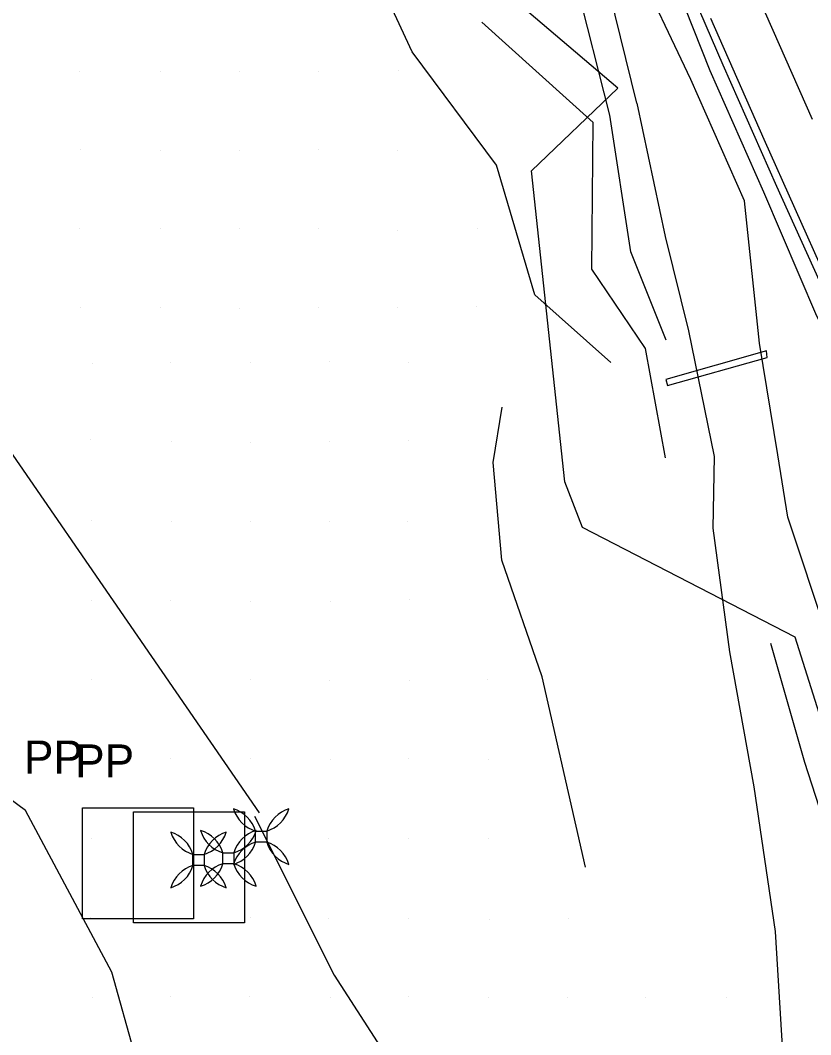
# Model space of a CAD drawing. Extents: x 1602514 to 1609837, y 863887 to 871157.
# Drawn here: x 1604421.1 to 1604570.6, y 868303.7 to 868495.5 of the extents above; entities that cross this region are included whole.
import ezdxf

# ---------------------------------------------------------------- set-up
doc = ezdxf.new("R2010")
doc.units = 0
for name, color, linetype in [('Photo-Anchor', 7, 'Continuous'), ('Survey-Edge of pavement', 7, 'Continuous'), ('Survey-Flow line', 7, 'Continuous'), ('Survey-Ridge Lines', 7, 'Continuous'), ('Survey-Safety', 7, 'Continuous'), ('Survey-Shoulders', 7, 'Continuous'), ('Survey-Signs', 7, 'Continuous'), ('Survey-Spot dirt', 7, 'Continuous'), ('Survey-Vegetation trees', 7, 'Continuous'), ('Utility-Pole', 7, 'Continuous')]:
    doc.layers.add(name, color=color, linetype=linetype)

msp = doc.modelspace()

# ---------------------------------------------------------------- linework, layer by layer
at = {"layer": 'Photo-Anchor'}
for points in [[(1604465.59, 868342.2), (1604467.69, 868342.2), (1604467.69, 868340.1), (1604465.59, 868340.1)], [(1604465.59, 868342.2), (1604467.69, 868342.2), (1604467.69, 868340.1), (1604465.59, 868340.1)], [(1604453.73, 868337.79), (1604455.83, 868337.79), (1604455.83, 868335.69), (1604453.73, 868335.69)], [(1604453.73, 868337.79), (1604455.83, 868337.79), (1604455.83, 868335.69), (1604453.73, 868335.69)], [(1604459.38, 868338.09), (1604461.48, 868338.09), (1604461.48, 868335.99), (1604459.38, 868335.99)], [(1604459.38, 868338.09), (1604461.48, 868338.09), (1604461.48, 868335.99), (1604459.38, 868335.99)]]:
    msp.add_lwpolyline(points, close=True, dxfattribs=at)
for centre, radius, start, end in [((1604459.58, 868340.39), 6.27, 16.7236, 73.2821), ((1604467.41, 868348.22), 6.29, 196.8106, 253.1951), ((1604459.58, 868340.39), 6.27, 16.7236, 73.2821), ((1604467.41, 868348.22), 6.29, 196.8106, 253.1951), ((1604473.69, 868340.39), 6.27, 106.7179, 163.2764), ((1604465.87, 868348.22), 6.29, 286.8049, 343.1894), ((1604473.69, 868340.39), 6.27, 106.7179, 163.2764), ((1604465.87, 868348.22), 6.29, 286.8049, 343.1894), ((1604447.73, 868335.98), 6.27, 16.7236, 73.2821), ((1604455.55, 868343.81), 6.29, 196.8106, 253.1951), ((1604447.73, 868335.98), 6.27, 16.7236, 73.2821), ((1604455.55, 868343.81), 6.29, 196.8106, 253.1951), ((1604453.38, 868336.29), 6.27, 16.7236, 73.2821), ((1604461.2, 868344.11), 6.29, 196.8106, 253.1951), ((1604453.38, 868336.29), 6.27, 16.7236, 73.2821), ((1604461.2, 868344.11), 6.29, 196.8106, 253.1951), ((1604461.84, 868335.98), 6.27, 106.7179, 163.2764), ((1604454.01, 868343.81), 6.29, 286.8049, 343.1894), ((1604461.84, 868335.98), 6.27, 106.7179, 163.2764), ((1604454.01, 868343.81), 6.29, 286.8049, 343.1894), ((1604467.48, 868336.29), 6.27, 106.7179, 163.2764), ((1604459.66, 868344.11), 6.29, 286.8049, 343.1894), ((1604467.48, 868336.29), 6.27, 106.7179, 163.2764), ((1604459.66, 868344.11), 6.29, 286.8049, 343.1894), ((1604459.58, 868341.9), 6.27, 286.7179, 343.2764), ((1604467.41, 868334.08), 6.29, 106.8049, 163.1894), ((1604459.58, 868341.9), 6.27, 286.7179, 343.2764), ((1604467.41, 868334.08), 6.29, 106.8049, 163.1894), ((1604473.69, 868341.9), 6.27, 196.7236, 253.2821), ((1604465.87, 868334.08), 6.29, 16.8106, 73.1951), ((1604473.69, 868341.9), 6.27, 196.7236, 253.2821), ((1604465.87, 868334.08), 6.29, 16.8106, 73.1951), ((1604447.73, 868337.49), 6.27, 286.7179, 343.2764), ((1604455.55, 868329.67), 6.29, 106.8049, 163.1894), ((1604447.73, 868337.49), 6.27, 286.7179, 343.2764), ((1604455.55, 868329.67), 6.29, 106.8049, 163.1894), ((1604453.38, 868337.79), 6.27, 286.7179, 343.2764), ((1604461.2, 868329.97), 6.29, 106.8049, 163.1894), ((1604453.38, 868337.79), 6.27, 286.7179, 343.2764), ((1604461.2, 868329.97), 6.29, 106.8049, 163.1894), ((1604461.84, 868337.49), 6.27, 196.7236, 253.2821), ((1604454.01, 868329.67), 6.29, 16.8106, 73.1951), ((1604461.84, 868337.49), 6.27, 196.7236, 253.2821), ((1604454.01, 868329.67), 6.29, 16.8106, 73.1951), ((1604467.48, 868337.79), 6.27, 196.7236, 253.2821), ((1604459.66, 868329.97), 6.29, 16.8106, 73.1951), ((1604467.48, 868337.79), 6.27, 196.7236, 253.2821), ((1604459.66, 868329.97), 6.29, 16.8106, 73.1951)]:
    msp.add_arc(centre, radius, start, end, dxfattribs=at)
at = {"layer": 'Survey-Edge of pavement'}
msp.add_lwpolyline([(1604570.96, 868476.74), (1604560.86, 868499.61)], dxfattribs=at)
msp.add_lwpolyline([(1604570.96, 868476.74), (1604560.86, 868499.61)], dxfattribs=at)
at = {"layer": 'Survey-Flow line'}
for points in [[(1604537.67, 868479.78), (1604531.49, 868504.94), (1604521.95, 868528.36), (1604512.39, 868552.01), (1604502.89, 868575.32), (1604493.37, 868598.54), (1604484.21, 868622.28), (1604474.86, 868645.6), (1604466.13, 868669.53), (1604457.95, 868693.59), (1604450.01, 868717.41), (1604441.97, 868742.06), (1604434.89, 868765.77), (1604426.64, 868789.43), (1604419.87, 868814.36), (1604411.3, 868838), (1604404.27, 868862.24), (1604397, 868886.54), (1604390.36, 868911.27), (1604386.73, 868936.5)], [(1604537.67, 868479.78), (1604531.49, 868504.94), (1604521.95, 868528.36), (1604512.39, 868552.01), (1604502.89, 868575.32), (1604493.37, 868598.54), (1604484.21, 868622.28), (1604474.86, 868645.6), (1604466.13, 868669.53), (1604457.95, 868693.59), (1604450.01, 868717.41), (1604441.97, 868742.06), (1604434.89, 868765.77), (1604426.64, 868789.43), (1604419.87, 868814.36), (1604411.3, 868838), (1604404.27, 868862.24), (1604397, 868886.54), (1604390.36, 868911.27), (1604386.73, 868936.5)], [(1604537.67, 868479.78), (1604543.09, 868454.63), (1604547.47, 868436.77), (1604552.31, 868412.99), (1604552.1, 868399.43), (1604555.2, 868376.06), (1604559.82, 868350.56), (1604563.84, 868323.18), (1604565.6, 868295.29), (1604568.35, 868267.89), (1604573.28, 868240.73), (1604577.97, 868212.73), (1604582.19, 868186.73), (1604583.82, 868154.38), (1604586.93, 868129.47), (1604591.86, 868100.39), (1604592.27, 868072.78), (1604597.59, 868038.85)], [(1604537.67, 868479.78), (1604543.09, 868454.63), (1604547.47, 868436.77), (1604552.31, 868412.99), (1604552.1, 868399.43), (1604555.2, 868376.06), (1604559.82, 868350.56), (1604563.84, 868323.18), (1604565.6, 868295.29), (1604568.35, 868267.89), (1604573.28, 868240.73), (1604577.97, 868212.73), (1604582.19, 868186.73), (1604583.82, 868154.38), (1604586.93, 868129.47), (1604591.86, 868100.39), (1604592.27, 868072.78), (1604597.59, 868038.85)]]:
    msp.add_lwpolyline(points, dxfattribs=at)
at = {"layer": 'Survey-Ridge Lines'}
for points in [[(1604582.93, 868417.38), (1604571.72, 868439.52), (1604561.75, 868462.97), (1604551.57, 868485.92), (1604542.26, 868509.52), (1604533.05, 868532.97)], [(1604582.93, 868417.38), (1604571.72, 868439.52), (1604561.75, 868462.97), (1604551.57, 868485.92), (1604542.26, 868509.52), (1604533.05, 868532.97)], [(1604560.88, 868434.43), (1604558.08, 868461.33), (1604547.89, 868484.29), (1604536.98, 868507.27), (1604525.88, 868529.99)], [(1604560.88, 868434.43), (1604558.08, 868461.33), (1604547.89, 868484.29), (1604536.98, 868507.27), (1604525.88, 868529.99)], [(1604543.22, 868435.03), (1604536.55, 868451.7), (1604532.59, 868477.53), (1604526.24, 868502.71), (1604517.46, 868526.49)], [(1604543.22, 868435.03), (1604536.55, 868451.7), (1604532.59, 868477.53), (1604526.24, 868502.71), (1604517.46, 868526.49)], [(1604532.81, 868430.77), (1604518.43, 868443.6), (1604511.14, 868468.06), (1604495.18, 868489.52), (1604484.44, 868512.77)], [(1604532.81, 868430.77), (1604518.43, 868443.6), (1604511.14, 868468.06), (1604495.18, 868489.52), (1604484.44, 868512.77)], [(1604543.1, 868412.74), (1604539.35, 868433.45), (1604529.2, 868448.42), (1604529.43, 868476.14), (1604508.35, 868495.11)], [(1604543.1, 868412.74), (1604539.35, 868433.45), (1604529.2, 868448.42), (1604529.43, 868476.14), (1604508.35, 868495.11)], [(1604573.68, 868379.19), (1604566.26, 868401.56), (1604564.37, 868413.31), (1604560.88, 868434.43)], [(1604573.68, 868379.19), (1604566.26, 868401.56), (1604564.37, 868413.31), (1604560.88, 868434.43)], [(1604528.02, 868335.39), (1604519.77, 868371.33), (1604512.18, 868393.42), (1604510.52, 868411.87), (1604512.21, 868422.34)], [(1604528.02, 868335.39), (1604519.77, 868371.33), (1604512.18, 868393.42), (1604510.52, 868411.87), (1604512.21, 868422.34)], [(1604577.59, 868330.04), (1604569.47, 868355.17), (1604563.07, 868377.65)], [(1604577.59, 868330.04), (1604569.47, 868355.17), (1604563.07, 868377.65)]]:
    msp.add_lwpolyline(points, dxfattribs=at)
at = {"layer": 'Survey-Safety'}
msp.add_lwpolyline([(1604574.66, 868440.9), (1604564.18, 868464.05), (1604554.01, 868487), (1604543.99, 868510.25)], dxfattribs=at)
msp.add_lwpolyline([(1604574.66, 868440.9), (1604564.18, 868464.05), (1604554.01, 868487), (1604543.99, 868510.25)], dxfattribs=at)
at = {"layer": 'Survey-Shoulders'}
msp.add_lwpolyline([(1604573.52, 868446.74), (1604561.8, 868472.94), (1604551.7, 868495.81)], dxfattribs=at)
msp.add_lwpolyline([(1604573.52, 868446.74), (1604561.8, 868472.94), (1604551.7, 868495.81)], dxfattribs=at)
at = {"layer": 'Survey-Signs'}
msp.add_lwpolyline([(1604543.51, 868426.4), (1604562.37, 868431.75), (1604562.24, 868432.96), (1604543.2, 868427.58)], close=True, dxfattribs=at)
msp.add_lwpolyline([(1604543.51, 868426.4), (1604562.37, 868431.75), (1604562.24, 868432.96), (1604543.2, 868427.58)], close=True, dxfattribs=at)
at = {"layer": 'Survey-Spot dirt'}
for p, q in [((1604432.18, 868485.83), (1604432.18, 868485.83)), ((1604432.18, 868485.83), (1604432.18, 868485.83)), ((1604447.53, 868485.88), (1604447.53, 868485.88)), ((1604447.53, 868485.88), (1604447.53, 868485.88)), ((1604462.63, 868485.87), (1604462.63, 868485.87)), ((1604462.63, 868485.87), (1604462.63, 868485.87)), ((1604477.56, 868485.83), (1604477.56, 868485.83)), ((1604477.56, 868485.83), (1604477.56, 868485.83)), ((1604492.53, 868486.07), (1604492.53, 868486.07)), ((1604492.53, 868486.07), (1604492.53, 868486.07)), ((1604432.46, 868471.01), (1604432.46, 868471.01)), ((1604432.46, 868471.01), (1604432.46, 868471.01)), ((1604447.56, 868470.85), (1604447.56, 868470.85)), ((1604447.56, 868470.85), (1604447.56, 868470.85)), ((1604462.48, 868470.82), (1604462.48, 868470.82)), ((1604462.48, 868470.82), (1604462.48, 868470.82)), ((1604477.55, 868471.11), (1604477.55, 868471.11)), ((1604477.55, 868471.11), (1604477.55, 868471.11)), ((1604492.5, 868470.91), (1604492.5, 868470.91)), ((1604492.5, 868470.91), (1604492.5, 868470.91)), ((1604432.35, 868456.11), (1604432.35, 868456.11)), ((1604432.35, 868456.11), (1604432.35, 868456.11)), ((1604447.61, 868456.12), (1604447.61, 868456.12)), ((1604447.61, 868456.12), (1604447.61, 868456.12)), ((1604462.5, 868456.03), (1604462.5, 868456.03)), ((1604462.5, 868456.03), (1604462.5, 868456.03)), ((1604477.54, 868456.09), (1604477.54, 868456.09)), ((1604477.54, 868456.09), (1604477.54, 868456.09)), ((1604507.61, 868456.05), (1604507.61, 868456.05)), ((1604507.61, 868456.05), (1604507.61, 868456.05)), ((1604492.52, 868455.82), (1604492.52, 868455.82)), ((1604492.52, 868455.82), (1604492.52, 868455.82)), ((1604432.55, 868441.14), (1604432.55, 868441.14)), ((1604432.55, 868441.14), (1604432.55, 868441.14)), ((1604447.64, 868441.24), (1604447.64, 868441.24)), ((1604447.64, 868441.24), (1604447.64, 868441.24)), ((1604462.48, 868441.04), (1604462.48, 868441.04)), ((1604462.48, 868441.04), (1604462.48, 868441.04)), ((1604477.49, 868441.15), (1604477.49, 868441.15)), ((1604477.49, 868441.15), (1604477.49, 868441.15)), ((1604492.51, 868441.19), (1604492.51, 868441.19)), ((1604492.51, 868441.19), (1604492.51, 868441.19)), ((1604507.32, 868441.34), (1604507.32, 868441.34)), ((1604507.32, 868441.34), (1604507.32, 868441.34)), ((1604479.57, 868430.89), (1604479.57, 868430.89)), ((1604479.57, 868430.89), (1604479.57, 868430.89)), ((1604434.72, 868430.59), (1604434.72, 868430.59)), ((1604434.72, 868430.59), (1604434.72, 868430.59)), ((1604449.42, 868430.76), (1604449.42, 868430.76)), ((1604449.42, 868430.76), (1604449.42, 868430.76)), ((1604464.65, 868430.77), (1604464.65, 868430.77)), ((1604464.65, 868430.77), (1604464.65, 868430.77)), ((1604494.49, 868430.82), (1604494.49, 868430.82)), ((1604494.49, 868430.82), (1604494.49, 868430.82)), ((1604434.37, 868416.17), (1604434.37, 868416.17)), ((1604434.37, 868416.17), (1604434.37, 868416.17)), ((1604449.58, 868415.8), (1604449.58, 868415.8)), ((1604449.58, 868415.8), (1604449.58, 868415.8)), ((1604464.59, 868415.74), (1604464.59, 868415.74)), ((1604464.59, 868415.74), (1604464.59, 868415.74)), ((1604479.58, 868415.83), (1604479.58, 868415.83)), ((1604479.58, 868415.83), (1604479.58, 868415.83)), ((1604494.46, 868415.96), (1604494.46, 868415.96)), ((1604494.46, 868415.96), (1604494.46, 868415.96)), ((1604434.49, 868400.84), (1604434.49, 868400.84)), ((1604434.49, 868400.84), (1604434.49, 868400.84)), ((1604449.67, 868400.78), (1604449.67, 868400.78)), ((1604449.67, 868400.78), (1604449.67, 868400.78)), ((1604464.55, 868400.66), (1604464.55, 868400.66)), ((1604464.55, 868400.66), (1604464.55, 868400.66)), ((1604479.58, 868400.73), (1604479.58, 868400.73)), ((1604479.58, 868400.73), (1604479.58, 868400.73)), ((1604494.38, 868400.66), (1604494.38, 868400.66)), ((1604494.38, 868400.66), (1604494.38, 868400.66)), ((1604434.53, 868385.87), (1604434.53, 868385.87)), ((1604434.53, 868385.87), (1604434.53, 868385.87)), ((1604449.47, 868385.84), (1604449.47, 868385.84)), ((1604449.47, 868385.84), (1604449.47, 868385.84)), ((1604464.61, 868385.67), (1604464.61, 868385.67)), ((1604464.61, 868385.67), (1604464.61, 868385.67)), ((1604479.72, 868385.63), (1604479.72, 868385.63)), ((1604479.72, 868385.63), (1604479.72, 868385.63)), ((1604494.65, 868385.92), (1604494.65, 868385.92)), ((1604494.65, 868385.92), (1604494.65, 868385.92)), ((1604434.6, 868370.92), (1604434.6, 868370.92)), ((1604434.6, 868370.92), (1604434.6, 868370.92)), ((1604449.6, 868370.7), (1604449.6, 868370.7)), ((1604449.6, 868370.7), (1604449.6, 868370.7)), ((1604464.63, 868370.92), (1604464.63, 868370.92)), ((1604464.63, 868370.92), (1604464.63, 868370.92)), ((1604479.52, 868370.69), (1604479.52, 868370.69)), ((1604479.52, 868370.69), (1604479.52, 868370.69)), ((1604494.63, 868370.63), (1604494.63, 868370.63)), ((1604494.63, 868370.63), (1604494.63, 868370.63)), ((1604509.51, 868370.91), (1604509.51, 868370.91)), ((1604509.51, 868370.91), (1604509.51, 868370.91)), ((1604434.65, 868355.81), (1604434.65, 868355.81)), ((1604434.65, 868355.81), (1604434.65, 868355.81)), ((1604449.57, 868355.91), (1604449.57, 868355.91)), ((1604449.57, 868355.91), (1604449.57, 868355.91)), ((1604464.67, 868355.82), (1604464.67, 868355.82)), ((1604464.67, 868355.82), (1604464.67, 868355.82)), ((1604479.83, 868355.68), (1604479.83, 868355.68)), ((1604479.83, 868355.68), (1604479.83, 868355.68)), ((1604494.48, 868355.85), (1604494.48, 868355.85)), ((1604494.48, 868355.85), (1604494.48, 868355.85)), ((1604509.66, 868355.73), (1604509.66, 868355.73)), ((1604509.66, 868355.73), (1604509.66, 868355.73)), ((1604434.59, 868340.85), (1604434.59, 868340.85)), ((1604434.59, 868340.85), (1604434.59, 868340.85)), ((1604449.43, 868340.79), (1604449.43, 868340.79)), ((1604449.43, 868340.79), (1604449.43, 868340.79)), ((1604464.66, 868340.79), (1604464.66, 868340.79)), ((1604464.66, 868340.79), (1604464.66, 868340.79)), ((1604509.59, 868340.8), (1604509.59, 868340.8)), ((1604509.59, 868340.8), (1604509.59, 868340.8)), ((1604479.45, 868340.72), (1604479.45, 868340.72)), ((1604479.45, 868340.72), (1604479.45, 868340.72)), ((1604494.56, 868340.71), (1604494.56, 868340.71)), ((1604494.56, 868340.71), (1604494.56, 868340.71)), ((1604434.39, 868325.77), (1604434.39, 868325.77)), ((1604434.39, 868325.77), (1604434.39, 868325.77)), ((1604449.71, 868325.63), (1604449.71, 868325.63)), ((1604449.71, 868325.63), (1604449.71, 868325.63)), ((1604464.59, 868325.79), (1604464.59, 868325.79)), ((1604464.59, 868325.79), (1604464.59, 868325.79)), ((1604479.38, 868325.62), (1604479.38, 868325.62)), ((1604479.38, 868325.62), (1604479.38, 868325.62)), ((1604494.59, 868325.61), (1604494.59, 868325.61)), ((1604494.59, 868325.61), (1604494.59, 868325.61)), ((1604509.76, 868325.47), (1604509.76, 868325.47)), ((1604509.76, 868325.47), (1604509.76, 868325.47)), ((1604524.72, 868325.63), (1604524.72, 868325.63)), ((1604524.72, 868325.63), (1604524.72, 868325.63)), ((1604434.64, 868310.71), (1604434.64, 868310.71)), ((1604434.64, 868310.71), (1604434.64, 868310.71)), ((1604449.47, 868310.83), (1604449.47, 868310.83)), ((1604449.47, 868310.83), (1604449.47, 868310.83)), ((1604464.5, 868310.93), (1604464.5, 868310.93)), ((1604464.5, 868310.93), (1604464.5, 868310.93)), ((1604479.69, 868310.81), (1604479.69, 868310.81)), ((1604479.69, 868310.81), (1604479.69, 868310.81)), ((1604494.6, 868310.84), (1604494.6, 868310.84)), ((1604494.6, 868310.84), (1604494.6, 868310.84)), ((1604509.63, 868310.8), (1604509.63, 868310.8)), ((1604509.63, 868310.8), (1604509.63, 868310.8)), ((1604524.64, 868310.73), (1604524.64, 868310.73)), ((1604524.64, 868310.73), (1604524.64, 868310.73)), ((1604539.42, 868310.78), (1604539.42, 868310.78)), ((1604539.42, 868310.78), (1604539.42, 868310.78)), ((1604554.63, 868310.8), (1604554.63, 868310.8)), ((1604554.63, 868310.8), (1604554.63, 868310.8))]:
    msp.add_line(p, q, dxfattribs=at)
at = {"layer": 'Survey-Vegetation trees'}
for points in [[(1604524.07, 868408.2), (1604517.77, 868467), (1604534.09, 868482.63), (1604505.47, 868507.06), (1604501.28, 868558.85), (1604491.05, 868596.73), (1604473.3, 868624.95), (1604454.35, 868655.26), (1604446.59, 868701.1), (1604418.23, 868743.65), (1604421.67, 868767.54), (1604397.33, 868779.5), (1604399.43, 868821.02), (1604393.6, 868862.55), (1604374.72, 868920.64), (1604364.46, 868971.73), (1604349.54, 869020.72), (1604352.1, 869071.58), (1604327.15, 869144.6), (1604316.89, 869209.93), (1604321.32, 869253.32)], [(1604524.07, 868408.2), (1604517.77, 868467), (1604534.09, 868482.63), (1604505.47, 868507.06), (1604501.28, 868558.85), (1604491.05, 868596.73), (1604473.3, 868624.95), (1604454.35, 868655.26), (1604446.59, 868701.1), (1604418.23, 868743.65), (1604421.67, 868767.54), (1604397.33, 868779.5), (1604399.43, 868821.02), (1604393.6, 868862.55), (1604374.72, 868920.64), (1604364.46, 868971.73), (1604349.54, 869020.72), (1604352.1, 869071.58), (1604327.15, 869144.6), (1604316.89, 869209.93), (1604321.32, 869253.32)], [(1603900.48, 869192.6), (1603945.48, 869133.11), (1603992.35, 869047.02), (1604059.5, 868948.34), (1604130.14, 868845.92), (1604193.97, 868753.25), (1604256.92, 868659.64), (1604319, 868563.7), (1604393.26, 868451.54), (1604466.24, 868345.62)], [(1603900.48, 869192.6), (1603945.48, 869133.11), (1603992.35, 869047.02), (1604059.5, 868948.34), (1604130.14, 868845.92), (1604193.97, 868753.25), (1604256.92, 868659.64), (1604319, 868563.7), (1604393.26, 868451.54), (1604466.24, 868345.62)], [(1604438.4, 868315.53), (1604422.08, 868346.09), (1604392.7, 868367.78), (1604368.69, 868429.14), (1604322.29, 868477.2), (1604287.55, 868532.72), (1604260.5, 868584.75), (1604236.49, 868622.08), (1604198.25, 868675.97), (1604166.07, 868724.72), (1604116.41, 868799.85), (1604055.56, 868889.2), (1603998.43, 868975.05), (1603933.15, 869071.4), (1603878.82, 869156.32), (1603857.84, 869188.75)], [(1604438.4, 868315.53), (1604422.08, 868346.09), (1604392.7, 868367.78), (1604368.69, 868429.14), (1604322.29, 868477.2), (1604287.55, 868532.72), (1604260.5, 868584.75), (1604236.49, 868622.08), (1604198.25, 868675.97), (1604166.07, 868724.72), (1604116.41, 868799.85), (1604055.56, 868889.2), (1603998.43, 868975.05), (1603933.15, 869071.4), (1603878.82, 869156.32), (1603857.84, 869188.75)], [(1604892.68, 867747.36), (1604894.73, 867777.97), (1604893.98, 867806.71), (1604872.53, 867826.12), (1604866.56, 867855.23), (1604840.63, 867894.99), (1604832.15, 867942.21), (1604796.94, 867959.47), (1604737.48, 867959), (1604706.47, 868005.66), (1604673.83, 868061.42), (1604660.31, 868107.85), (1604664.04, 868154.51), (1604655.41, 868202.1), (1604602.02, 868227.29), (1604590.83, 868305.45), (1604567.63, 868378.88), (1604527.41, 868399.58), (1604524.07, 868408.2)], [(1604892.68, 867747.36), (1604894.73, 867777.97), (1604893.98, 867806.71), (1604872.53, 867826.12), (1604866.56, 867855.23), (1604840.63, 867894.99), (1604832.15, 867942.21), (1604796.94, 867959.47), (1604737.48, 867959), (1604706.47, 868005.66), (1604673.83, 868061.42), (1604660.31, 868107.85), (1604664.04, 868154.51), (1604655.41, 868202.1), (1604602.02, 868227.29), (1604590.83, 868305.45), (1604567.63, 868378.88), (1604527.41, 868399.58), (1604524.07, 868408.2)], [(1604465.35, 868345.01), (1604480.44, 868314.98), (1604495.45, 868291.7), (1604491.72, 868255.78), (1604521.78, 868176.35), (1604546.15, 868113.56), (1604572.9, 868110.61), (1604579.39, 868059.4), (1604588.72, 868021.51), (1604589.21, 867983.05), (1604619.52, 867916.56), (1604677.17, 867824.91), (1604717.98, 867769.39), (1604776.16, 867684.57), (1604816.24, 867663.79), (1604835.18, 867610.93), (1604877.81, 867552.25), (1604900.87, 867512.26)], [(1604465.35, 868345.01), (1604480.44, 868314.98), (1604495.45, 868291.7), (1604491.72, 868255.78), (1604521.78, 868176.35), (1604546.15, 868113.56), (1604572.9, 868110.61), (1604579.39, 868059.4), (1604588.72, 868021.51), (1604589.21, 867983.05), (1604619.52, 867916.56), (1604677.17, 867824.91), (1604717.98, 867769.39), (1604776.16, 867684.57), (1604816.24, 867663.79), (1604835.18, 867610.93), (1604877.81, 867552.25), (1604900.87, 867512.26)], [(1604876.85, 867493.59), (1604857.09, 867521.24), (1604818.92, 867584.6), (1604786.39, 867618.88), (1604746.95, 867673.42), (1604704.4, 867733.5), (1604646.98, 867825.65), (1604600.64, 867890.1), (1604575.99, 867935.59), (1604550.67, 867991.09), (1604524.52, 868064.86), (1604498.87, 868136.02), (1604456.32, 868251.5), (1604438.4, 868315.53)], [(1604876.85, 867493.59), (1604857.09, 867521.24), (1604818.92, 867584.6), (1604786.39, 867618.88), (1604746.95, 867673.42), (1604704.4, 867733.5), (1604646.98, 867825.65), (1604600.64, 867890.1), (1604575.99, 867935.59), (1604550.67, 867991.09), (1604524.52, 868064.86), (1604498.87, 868136.02), (1604456.32, 868251.5), (1604438.4, 868315.53)]]:
    msp.add_lwpolyline(points, dxfattribs=at)
at = {"layer": 'Utility-Pole'}
for points in [[(1604432.83, 868346.58), (1604453.83, 868346.58), (1604453.83, 868325.58), (1604432.83, 868325.58)], [(1604432.83, 868346.58), (1604453.83, 868346.58), (1604453.83, 868325.58), (1604432.83, 868325.58)], [(1604442.51, 868345.85), (1604463.51, 868345.85), (1604463.51, 868324.84), (1604442.51, 868324.84)], [(1604442.51, 868345.85), (1604463.51, 868345.85), (1604463.51, 868324.84), (1604442.51, 868324.84)]]:
    msp.add_lwpolyline(points, close=True, dxfattribs=at)

# ---------------------------------------------------------------- texts
for p in [(1604421.77, 868353.05), (1604421.77, 868353.05), (1604431.45, 868352.32), (1604431.45, 868352.32)]:
    msp.add_text('PP', height=6.251, dxfattribs=at).set_placement(p)

doc.saveas('drawing.dxf')
